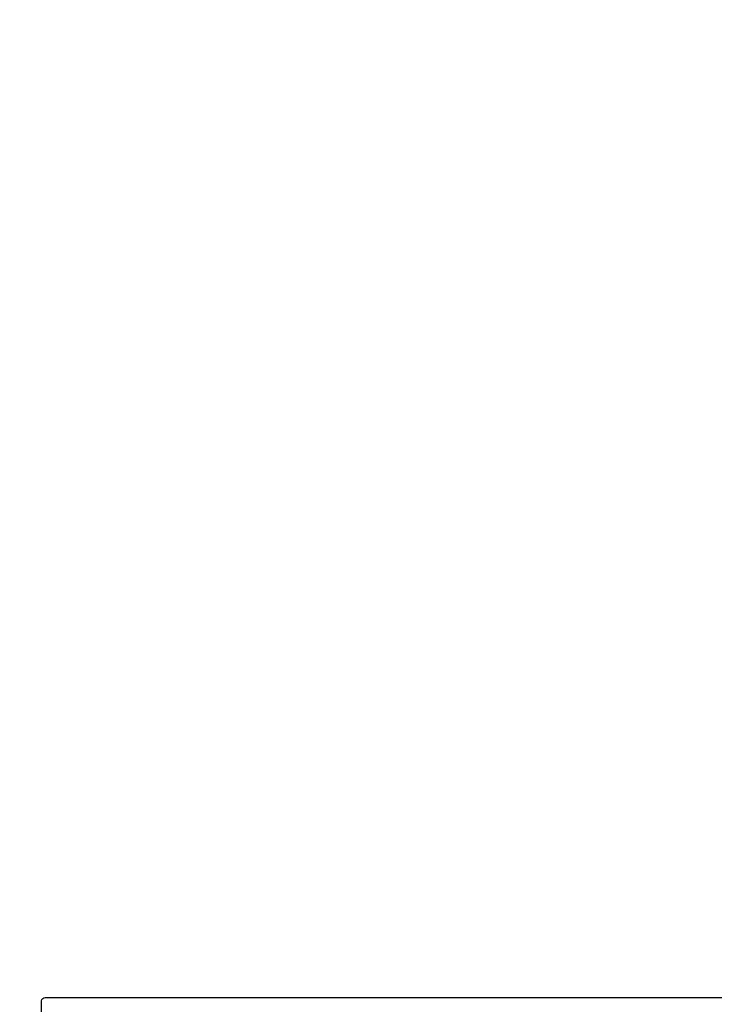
# Model space of a CAD drawing. Header units: millimetres. Extents: x 247761 to 294611, y 172579 to 236863.
# Tile 294 of 596: x 276095 to 276197, y 180468 to 180611. Entities that reach past the tile are written whole.
import ezdxf

# ---------------------------------------------------------------- set-up
doc = ezdxf.new("R2010")
doc.units = ezdxf.units.MM
for name, color, linetype in [('FASÁDA DETAILNÍ', 4, 'Continuous'), ('KOTY 50', 7, 'Continuous'), ('NOVA', 240, 'Continuous')]:
    doc.layers.add(name, color=color, linetype=linetype)
doc.styles.add('CS-ROMANS', font='romans.shx', dxfattribs={"width": 0.75, "oblique": 5})
doc.dimstyles.new('A_KÓTA_50', dxfattribs={"dimtxt": 110, "dimasz": 2, "dimexe": 100, "dimexo": 1500, "dimgap": 40, "dimtad": 1, "dimrnd": 1, "dimdsep": 46, "dimtxsty": 'CS-ROMANS', "dimblk": 'KOT_CARA20', "dimcen": 45, "dimse1": 1, "dimse2": 1, "dimclrd": 256, "dimclre": 256, "dimclrt": 256, "dimadec": 0, "dimazin": 0, "dimtfac": 1, "dimtix": 1, "dimtmove": 2, "dimatfit": 3, "dimldrblk": 'OBLIQUE', "dimfxl": 0, "dimtolj": 1, "dimarcsym": 0})

# ---------------------------------------------------------------- blocks, each defined once
blk = doc.blocks.new('A$C69D17D4D')
at = {"layer": 'FASÁDA DETAILNÍ'}
blk.add_lwpolyline([(1454.08, 7079.5), (1454.08, 7097, -0.414214), (1454.58, 7097.5), (1573.12, 7097.5, 0.414214), (1573.62, 7098), (1573.62, 7101, -0.414214), (1574.62, 7102), (1582.02, 7102, -0.414214), (1583.02, 7101), (1583.02, 7098.2, 0.414214), (1583.52, 7097.7), (1586.82, 7097.7, -0.414214), (1587.32, 7097.2), (1587.32, 7096.2, -0.414214)], format="xyb", dxfattribs=at)
blk = doc.blocks.new('KOT_CARA20')
for p, q in [((0, 20), (0, -20)), ((0, 0), (14.142, 14.142)), ((0, 0), (-14.142, -14.142))]:
    blk.add_line(p, q)
blk = doc.blocks.new('*D449')
at = {"layer": 'Defpoints', "color": 0, "ltscale": 5, "transparency": 16777216}
for p in [(276300.52, 181175.64), (276060.52, 181025.9), (276300.52, 178444.59)]:
    blk.add_point(p, dxfattribs=at)
at = {"layer": 'KOTY 50', "lineweight": -2, "ltscale": 5, "transparency": 16777216}
blk.add_line((276062.52, 178444.59), (276298.52, 178444.59), dxfattribs=at)
at = {"layer": 'KOTY 50', "lineweight": -2, "ltscale": 5, "transparency": 16777216, "xscale": 2, "yscale": 2, "zscale": 2, "rotation": 180}
blk.add_blockref('KOT_CARA20', (276060.52, 178444.59), dxfattribs=at)
at = {"layer": 'KOTY 50', "lineweight": -2, "ltscale": 5, "transparency": 16777216, "xscale": 2, "yscale": 2, "zscale": 2}
blk.add_blockref('KOT_CARA20', (276300.52, 178444.59), dxfattribs=at)
at = {"layer": 'KOTY 50', "ltscale": 5, "transparency": 16777216, "insert": (276462.21, 178535.43), "char_height": 110, "attachment_point": 5, "style": 'CS-ROMANS'}
blk.add_mtext('\\A1;240', dxfattribs=at)
blk = doc.blocks.new('_OBLIQUE')
at = {"color": 0, "linetype": 'ByBlock', "ltscale": 15}
blk.add_line((-0.5, -0.5), (0.5, 0.5), dxfattribs=at)

msp = doc.modelspace()

# ---------------------------------------------------------------- block references
at = {"layer": 'NOVA', "ltscale": 300}
msp.add_blockref('A$C69D17D4D', (274644.517, 173371.259), dxfattribs=at)

# ---------------------------------------------------------------- dimensions: what is measured, and where the dimension line sits
at = {"layer": 'KOTY 50', "ltscale": 5}
dim = msp.add_linear_dim(base=(276300.517, 178444.593), p1=(276060.517, 181025.895), p2=(276300.517, 181175.639), dimstyle='A_KÓTA_50', dxfattribs=at)
dim.commit()
dim.dimension.update_dxf_attribs({"geometry": '*D449', "text_midpoint": (276462.212, 178535.432), "dimtype": 128})

doc.saveas('drawing.dxf')
